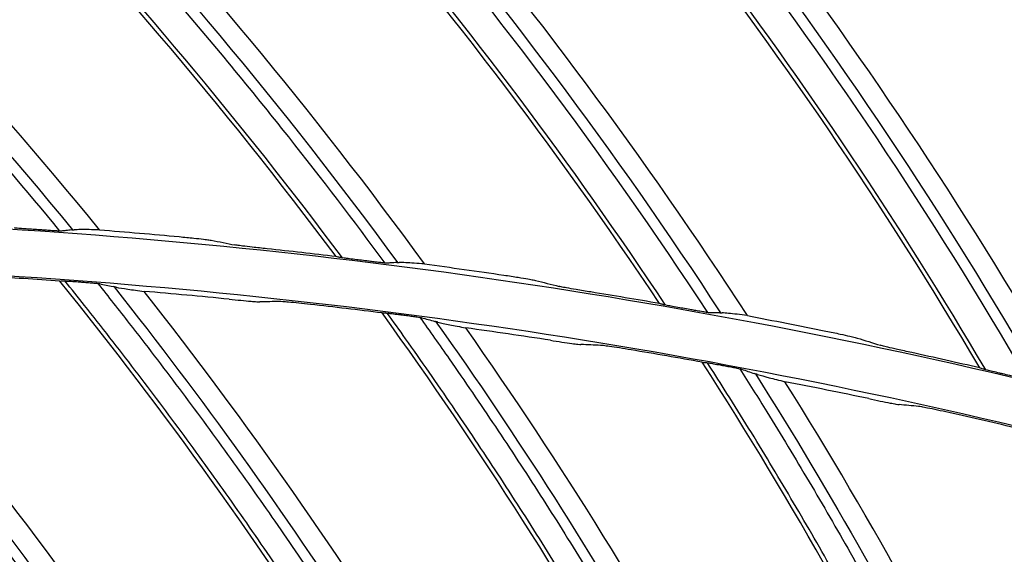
# Model space of a CAD drawing. Header units: centimetres. Extents: x 8435 to 34224, y 15581 to 23928.
# Tile 1013 of 1056: x 14713.27 to 14717.45, y 23912.51 to 23914.78. Entities that reach past the tile are written whole.
import ezdxf

# ---------------------------------------------------------------- set-up
doc = ezdxf.new("R2010")
doc.units = ezdxf.units.CM
doc.header["$LTSCALE"] = 0.2
doc.layers.add('1', color=7, linetype='Continuous', true_color=0xffffff)

# ---------------------------------------------------------------- blocks, each defined once
blk = doc.blocks.new('A$C992146fe')
at = {"layer": '1', "color": 0, "linetype": 'Continuous', "extrusion": (0, 0, -1)}
for radius in [59.1458, 58.1597, 57.6055, 57.6]:
    blk.add_circle((-566.6772, 326.3007), radius, dxfattribs=at)
at = {"layer": '1', "color": 0, "linetype": 'Continuous'}
for points, knots in [([(624.8573, 326.3007), (624.8573, 328.2226), (624.7623, 330.1384), (624.3833, 333.9576), (624.0984, 335.86), (622.9768, 341.462), (621.8732, 345.0871), (619.6853, 350.3608), (618.8617, 352.0999), (617.0533, 355.4751), (616.0725, 357.1061), (612.9067, 361.834), (610.5003, 364.7677), (606.4335, 368.8303), (605.0083, 370.1191), (602.0652, 372.5299), (600.5411, 373.658), (597.3891, 375.7616), (595.7612, 376.7371), (592.3997, 378.5328), (590.6562, 379.3567), (585.3571, 381.5471), (581.7278, 382.6437), (574.2793, 384.1242), (570.4232, 384.5029), (562.822, 384.4984), (559.0501, 384.1274), (553.4356, 383.011), (551.5637, 382.5418), (547.9118, 381.4322), (546.1239, 380.7911), (540.8718, 378.6143), (537.5122, 376.8234), (531.1266, 372.556), (528.1941, 370.1435), (524.1719, 366.1231), (522.8943, 364.7154), (520.4685, 361.7617), (519.3197, 360.2126), (516.1441, 355.4585), (514.3577, 352.1165), (512.1711, 346.846), (511.5226, 345.0378), (510.4094, 341.3701), (509.9473, 339.5226), (508.8363, 333.9403), (508.4597, 330.1659), (508.4561, 324.4231), (508.5503, 322.5006), (508.9228, 318.7122), (509.2008, 316.836), (509.938, 313.1191), (510.3972, 311.2784), (511.4995, 307.6329), (512.147, 305.8184), (514.341, 300.5153), (516.1291, 297.1709), (519.2875, 292.4341), (520.4203, 290.9021), (522.851, 287.9349), (524.1388, 286.5133), (528.1699, 282.4781), (531.0966, 280.0706), (535.8489, 276.8869), (537.5028, 275.8933), (540.8703, 274.0903), (542.5879, 273.2771), (547.8393, 271.0966), (551.4716, 269.9854), (559.0086, 268.4776), (562.7904, 268.1057), (568.4763, 268.0982), (570.3742, 268.1881), (574.1753, 268.5567), (576.0844, 268.8376), (581.6968, 269.9482), (585.3246, 271.0446), (590.597, 273.2182), (592.3315, 274.0345), (595.7176, 275.8386), (597.353, 276.8171), (602.0911, 279.9747), (605.0279, 282.3738), (609.0922, 286.4236), (610.3883, 287.8498), (612.8086, 290.7912), (613.9407, 292.3137), (616.0511, 295.461), (617.0294, 297.0857), (618.8303, 300.4388), (619.6562, 302.1755), (621.8643, 307.4828), (622.9735, 311.1247), (624.0986, 316.7412), (624.3836, 318.6457), (624.7623, 322.4634), (624.8573, 324.3787), (624.8573, 326.3007)], [0, 0, 0, 0, 0.015625, 0.015625, 0.03125, 0.03125, 0.0625, 0.0625, 0.078125, 0.078125, 0.09375, 0.09375, 0.125, 0.125, 0.140625, 0.140625, 0.15625, 0.15625, 0.171875, 0.171875, 0.1875, 0.1875, 0.21875, 0.21875, 0.25, 0.25, 0.28125, 0.28125, 0.296875, 0.296875, 0.3125, 0.3125, 0.34375, 0.34375, 0.375, 0.375, 0.390625, 0.390625, 0.40625, 0.40625, 0.4375, 0.4375, 0.453125, 0.453125, 0.46875, 0.46875, 0.5, 0.5, 0.515625, 0.515625, 0.53125, 0.53125, 0.546875, 0.546875, 0.5625, 0.5625, 0.59375, 0.59375, 0.609375, 0.609375, 0.625, 0.625, 0.65625, 0.65625, 0.671875, 0.671875, 0.6875, 0.6875, 0.71875, 0.71875, 0.75, 0.75, 0.765625, 0.765625, 0.78125, 0.78125, 0.8125, 0.8125, 0.828125, 0.828125, 0.84375, 0.84375, 0.875, 0.875, 0.890625, 0.890625, 0.90625, 0.90625, 0.921875, 0.921875, 0.9375, 0.9375, 0.96875, 0.96875, 0.984375, 0.984375, 1, 1, 1, 1]), ([(624.4573, 326.3007), (624.4573, 324.3919), (624.363, 322.4897), (623.9868, 318.6983), (623.7038, 316.8069), (622.5864, 311.2289), (621.4849, 307.6121), (619.292, 302.3413), (618.4717, 300.6165), (616.6832, 297.2866), (615.7116, 295.673), (613.6157, 292.5473), (612.4914, 291.0352), (610.0877, 288.1141), (608.8005, 286.6977), (604.7642, 282.6757), (601.8477, 280.2931), (597.1419, 277.1572), (595.5179, 276.1854), (592.1551, 274.3937), (590.4325, 273.5831), (585.1962, 271.4244), (581.5934, 270.3355), (576.0196, 269.2325), (574.1236, 268.9536), (570.3487, 268.5875), (568.4638, 268.4982), (562.8168, 268.5056), (559.0614, 268.8749), (551.5757, 270.3725), (547.9688, 271.4759), (542.7532, 273.6416), (541.0475, 274.4492), (537.7032, 276.2397), (536.0606, 277.2265), (531.3411, 280.3883), (528.4344, 282.7792), (524.431, 286.7868), (523.1521, 288.1986), (520.7381, 291.1454), (519.6131, 292.6668), (516.4762, 297.3712), (514.7006, 300.6926), (512.5216, 305.9592), (511.8786, 307.7612), (510.7839, 311.3815), (510.3279, 313.2096), (509.5957, 316.9011), (509.3195, 318.7644), (508.9497, 322.5267), (508.8561, 324.436), (508.8597, 330.1393), (509.2336, 333.8877), (510.3371, 339.4318), (510.796, 341.2666), (511.9015, 344.909), (512.5456, 346.7048), (514.7171, 351.9391), (516.4913, 355.2582), (519.645, 359.9795), (520.786, 361.5181), (523.1951, 364.4514), (524.4639, 365.8494), (528.4586, 369.8423), (531.3706, 372.2379), (537.7127, 376.4763), (541.0489, 378.2547), (546.265, 380.4166), (548.0407, 381.0533), (551.6674, 382.1552), (553.5265, 382.6213), (559.1024, 383.73), (562.8485, 384.0984), (570.3972, 384.1029), (574.2271, 383.7268), (581.6241, 382.2565), (585.2287, 381.1674), (590.4913, 378.9921), (592.2229, 378.1738), (595.5611, 376.3905), (597.1779, 375.4217), (600.3082, 373.3325), (601.8218, 372.2121), (604.7447, 369.818), (606.1601, 368.538), (610.199, 364.5033), (612.5888, 361.5899), (615.7329, 356.8943), (616.707, 355.2745), (618.5029, 351.9226), (619.3209, 350.1954), (621.4937, 344.958), (622.5897, 341.3578), (623.7037, 335.7943), (623.9866, 333.9049), (624.363, 330.112), (624.4573, 328.2094), (624.4573, 326.3007)], [0, 0, 0, 0, 0.015625, 0.015625, 0.03125, 0.03125, 0.0625, 0.0625, 0.078125, 0.078125, 0.09375, 0.09375, 0.109375, 0.109375, 0.125, 0.125, 0.15625, 0.15625, 0.171875, 0.171875, 0.1875, 0.1875, 0.21875, 0.21875, 0.234375, 0.234375, 0.25, 0.25, 0.28125, 0.28125, 0.3125, 0.3125, 0.328125, 0.328125, 0.34375, 0.34375, 0.375, 0.375, 0.390625, 0.390625, 0.40625, 0.40625, 0.4375, 0.4375, 0.453125, 0.453125, 0.46875, 0.46875, 0.484375, 0.484375, 0.5, 0.5, 0.53125, 0.53125, 0.546875, 0.546875, 0.5625, 0.5625, 0.59375, 0.59375, 0.609375, 0.609375, 0.625, 0.625, 0.65625, 0.65625, 0.6875, 0.6875, 0.703125, 0.703125, 0.71875, 0.71875, 0.75, 0.75, 0.78125, 0.78125, 0.8125, 0.8125, 0.828125, 0.828125, 0.84375, 0.84375, 0.859375, 0.859375, 0.875, 0.875, 0.90625, 0.90625, 0.921875, 0.921875, 0.9375, 0.9375, 0.96875, 0.96875, 0.984375, 0.984375, 1, 1, 1, 1]), ([(572.634, 377.1656), (571.6761, 378.4478), (570.6335, 379.672), (568.9379, 381.4168), (568.3553, 381.9778), (567.1554, 383.059), (566.5346, 383.5751), (565.9065, 384.0824)], [0, 0, 0, 0, 0.5, 0.5, 0.75, 0.75, 1, 1, 1, 1]), ([(572.6858, 377.1554), (571.8268, 378.3077), (570.9011, 379.4103), (569.0586, 381.3644), (568.1555, 382.2291), (566.8015, 383.4004), (566.3844, 383.7458), (565.9641, 384.0873)], [0, 0, 0, 0, 0.445288, 0.445288, 0.832201, 0.832201, 1, 1, 1, 1]), ([(573.048, 377.1111), (572.7819, 377.4731), (572.5092, 377.8303), (571.9097, 378.5871), (571.5808, 378.9852), (570.907, 379.7675), (570.562, 380.1519), (569.8566, 380.9058), (569.4961, 381.2755), (568.76, 381.9995), (568.3843, 382.3539), (567.6186, 383.0465), (567.2285, 383.3849), (566.6802, 383.8408), (566.5282, 383.966), (566.3759, 384.0907)], [0, 0, 0, 0, 0.139194, 0.139194, 0.299156, 0.299156, 0.459119, 0.459119, 0.619082, 0.619082, 0.779046, 0.779046, 0.93901, 0.93901, 1, 1, 1, 1]), ([(566.5359, 384.0732), (566.791, 383.8655), (567.0446, 383.656), (568.2433, 382.6316), (569.151, 381.7725), (571.1385, 379.6887), (572.1898, 378.4338), (573.1555, 377.1156)], [0, 0, 0, 0, 0.102445, 0.102445, 0.491032, 0.491032, 1, 1, 1, 1]), ([(570.2878, 377.3826), (570.0025, 377.7296), (569.7109, 378.0716), (569.0713, 378.7948), (568.7212, 379.1745), (568.0061, 379.9192), (567.6408, 380.2843), (566.8957, 380.9989), (566.5156, 381.3486), (565.7414, 382.0317), (565.3471, 382.3652), (564.5451, 383.0154), (564.1372, 383.3321), (563.5648, 383.7578), (563.4061, 383.8747), (563.247, 383.9911)], [0, 0, 0, 0, 0.139185, 0.139185, 0.299135, 0.299135, 0.459085, 0.459085, 0.619036, 0.619036, 0.778988, 0.778988, 0.93894, 0.93894, 1, 1, 1, 1]), ([(563.4077, 383.9824), (563.6738, 383.7886), (563.9386, 383.593), (565.1913, 382.6349), (566.1442, 381.8261), (568.2416, 379.8531), (569.3592, 378.6568), (570.3949, 377.3929)], [0, 0, 0, 0, 0.102521, 0.102521, 0.491076, 0.491076, 1, 1, 1, 1]), ([(575.3794, 376.767), (574.4924, 378.099), (573.5177, 379.3778), (571.9192, 381.2117), (571.3678, 381.8035), (570.2283, 382.948), (569.6364, 383.497), (569.0367, 384.0375)], [0, 0, 0, 0, 0.5, 0.5, 0.75, 0.75, 1, 1, 1, 1]), ([(575.4304, 376.7539), (574.635, 377.9511), (573.7702, 379.1026), (572.0358, 381.154), (571.1824, 382.0648), (569.8933, 383.3082), (569.4956, 383.6755), (569.0945, 384.0392)], [0, 0, 0, 0, 0.445223, 0.445223, 0.832237, 0.832237, 1, 1, 1, 1]), ([(575.7896, 376.6901), (574.906, 378.0395), (573.9353, 379.3319), (572.0777, 381.4999), (571.2198, 382.4052), (570.0511, 383.52), (569.7775, 383.7711), (569.5022, 384.0205)], [0, 0, 0, 0, 0.499454, 0.499454, 0.884901, 0.884901, 1, 1, 1, 1]), ([(569.665, 383.994), (569.908, 383.7731), (570.1495, 383.5506), (571.2906, 382.4631), (572.1505, 381.5561), (574.0224, 379.3677), (575.0043, 378.0575), (575.8974, 376.6888)], [0, 0, 0, 0, 0.102292, 0.102292, 0.490918, 0.490918, 1, 1, 1, 1]), ([(578.0989, 376.2205), (577.2854, 377.5985), (576.3815, 378.928), (574.8849, 380.8456), (574.3665, 381.4662), (573.2907, 382.6707), (572.7295, 383.2509), (572.16, 383.823)], [0, 0, 0, 0, 0.5, 0.5, 0.75, 0.75, 1, 1, 1, 1]), ([(578.1492, 376.2047), (577.4197, 377.4433), (576.6185, 378.6401), (574.9977, 380.7823), (574.1948, 381.738), (572.9752, 383.0491), (572.5983, 383.4371), (572.2178, 383.8216)], [0, 0, 0, 0, 0.4453, 0.4453, 0.832359, 0.832359, 1, 1, 1, 1]), ([(578.5044, 376.1216), (577.6951, 377.5169), (576.7957, 378.8601), (575.0582, 381.1255), (574.2505, 382.0759), (573.1442, 383.2521), (572.8848, 383.5174), (572.6238, 383.781)], [0, 0, 0, 0, 0.499528, 0.499528, 0.88501, 0.88501, 1, 1, 1, 1]), ([(572.7847, 383.7458), (573.0152, 383.5123), (573.2441, 383.2773), (574.3244, 382.1299), (575.134, 381.1777), (576.8847, 378.891), (577.7943, 377.5295), (578.6119, 376.1144)], [0, 0, 0, 0, 0.102199, 0.102199, 0.490853, 0.490853, 1, 1, 1, 1]), ([(580.7847, 375.5279), (580.0469, 376.9481), (579.2162, 378.3247), (577.8254, 380.3207), (577.3413, 380.9686), (576.3322, 382.2297), (575.8031, 382.8394), (575.2654, 383.4417)], [0, 0, 0, 0, 0.5, 0.5, 0.75, 0.75, 1, 1, 1, 1]), ([(580.834, 375.5095), (580.1727, 376.7857), (579.4374, 378.024), (577.935, 380.2509), (577.185, 381.2486), (576.038, 382.6241), (575.6823, 383.0323), (575.3229, 383.4372)], [0, 0, 0, 0, 0.445237, 0.445237, 0.83225, 0.83225, 1, 1, 1, 1]), ([(581.1842, 375.4073), (580.4516, 376.8443), (579.6263, 378.2342), (578.014, 380.5903), (577.259, 381.583), (576.2177, 382.8178), (575.9727, 383.0971), (575.7259, 383.3748)], [0, 0, 0, 0, 0.49944, 0.49944, 0.884868, 0.884868, 1, 1, 1, 1]), ([(575.8847, 383.3311), (576.1025, 383.085), (576.3187, 382.8375), (577.3357, 381.6329), (578.0925, 380.6383), (579.7168, 378.2603), (580.5513, 376.8515), (581.2912, 375.3943)], [0, 0, 0, 0, 0.102352, 0.102352, 0.490949, 0.490949, 1, 1, 1, 1]), ([(617.8573, 326.3007), (617.8573, 329.683), (617.5254, 333.0093), (616.55, 337.9168), (616.1448, 339.5391), (615.1701, 342.7557), (614.5981, 344.3543), (612.6707, 349.0047), (611.098, 351.9455), (608.3114, 356.1196), (607.3071, 357.4757), (605.1657, 360.0852), (604.0389, 361.327), (600.4959, 364.8693), (597.9183, 366.9888), (593.7207, 369.796), (592.2664, 370.6676), (589.3104, 372.2472), (587.8011, 372.9607), (584.7207, 374.2374), (583.1496, 374.8006), (579.9448, 375.7748), (578.3023, 376.1873), (573.3455, 377.1736), (570.0234, 377.4989), (565.015, 377.5015), (563.3412, 377.421), (559.9847, 377.092), (558.3123, 376.8437), (553.3874, 375.8643), (550.1958, 374.8981), (545.5467, 372.9761), (544.0122, 372.2514), (541.0455, 370.6663), (539.6108, 369.806), (535.4491, 367.0268), (532.8626, 364.9112), (528.0814, 360.135), (525.9577, 357.5434), (523.1758, 353.3854), (522.3151, 351.9527), (520.7295, 348.9919), (520.0026, 347.4572), (518.0737, 342.8037), (517.1051, 339.6123), (515.7944, 333.0531), (515.4585, 329.6601), (515.4561, 322.9774), (515.7789, 319.6567), (516.7588, 314.7071), (517.1703, 313.0608), (518.1427, 309.8512), (518.7049, 308.2788), (519.979, 305.1972), (520.6909, 303.688), (522.266, 300.7339), (523.1337, 299.2825), (525.9415, 295.0751), (528.0603, 292.4946), (531.5973, 288.9506), (532.8367, 287.8241), (535.4394, 285.6839), (536.799, 284.6747), (540.9749, 281.8813), (543.9143, 280.3068), (548.557, 278.3775), (550.1529, 277.8045), (553.3736, 276.8252), (554.997, 276.4182), (559.9056, 275.4382), (563.2291, 275.1041), (569.9809, 275.0972), (573.3225, 275.4269), (578.2298, 276.3978), (579.851, 276.8013), (583.064, 277.7715), (584.6633, 278.3418), (589.322, 280.2676), (592.2645, 281.8385), (597.8286, 285.5457), (600.4667, 287.7061), (605.1978, 292.4296), (607.3181, 295.0047), (610.125, 299.193), (610.9993, 300.6484), (612.5837, 303.6066), (613.299, 305.1163), (615.2182, 309.7357), (616.2002, 312.9457), (617.5253, 319.5706), (617.8573, 322.9183), (617.8573, 326.3007)], [0, 0, 0, 0, 0.03125, 0.03125, 0.046875, 0.046875, 0.0625, 0.0625, 0.09375, 0.09375, 0.109375, 0.109375, 0.125, 0.125, 0.15625, 0.15625, 0.171875, 0.171875, 0.1875, 0.1875, 0.203125, 0.203125, 0.21875, 0.21875, 0.25, 0.25, 0.265625, 0.265625, 0.28125, 0.28125, 0.3125, 0.3125, 0.328125, 0.328125, 0.34375, 0.34375, 0.375, 0.375, 0.40625, 0.40625, 0.421875, 0.421875, 0.4375, 0.4375, 0.46875, 0.46875, 0.5, 0.5, 0.53125, 0.53125, 0.546875, 0.546875, 0.5625, 0.5625, 0.578125, 0.578125, 0.59375, 0.59375, 0.625, 0.625, 0.640625, 0.640625, 0.65625, 0.65625, 0.6875, 0.6875, 0.703125, 0.703125, 0.71875, 0.71875, 0.75, 0.75, 0.78125, 0.78125, 0.796875, 0.796875, 0.8125, 0.8125, 0.84375, 0.84375, 0.875, 0.875, 0.90625, 0.90625, 0.921875, 0.921875, 0.9375, 0.9375, 0.96875, 0.96875, 1, 1, 1, 1]), ([(570.0469, 377.3978), (570.0257, 377.3992), (570.0041, 377.4007), (569.968, 377.4034), (569.9524, 377.4047), (569.9293, 377.4066), (569.9205, 377.4074), (569.9084, 377.4087), (569.9041, 377.4092), (569.9017, 377.4096)], [0, 0, 0, 0, 0.352215, 0.352215, 0.636437, 0.636437, 0.84073, 0.84073, 1, 1, 1, 1]), ([(570.1739, 377.3892), (570.1601, 377.3902), (570.1464, 377.3911), (570.1129, 377.3934), (570.0932, 377.3947), (570.0646, 377.3966), (570.0558, 377.3972), (570.0469, 377.3978)], [0, 0, 0, 0, 0.324868, 0.324868, 0.791171, 0.791171, 1, 1, 1, 1]), ([(570.3007, 377.3825), (570.2995, 377.3824), (570.2964, 377.3823), (570.2878, 377.3825), (570.282, 377.3828), (570.2665, 377.3835), (570.2557, 377.3841), (570.2288, 377.3856), (570.2119, 377.3867), (570.188, 377.3883), (570.1809, 377.3887), (570.1739, 377.3892)], [0, 0, 0, 0, 0.165036, 0.165036, 0.32876, 0.32876, 0.558356, 0.558356, 0.871834, 0.871834, 1, 1, 1, 1]), ([(570.3882, 377.3924), (570.3715, 377.3905), (570.3548, 377.3886), (570.3257, 377.3853), (570.3132, 377.3839), (570.3007, 377.3825)], [0, 0, 0, 0, 0.571879, 0.571879, 1, 1, 1, 1]), ([(570.624, 377.3934), (570.5928, 377.3941), (570.5627, 377.3947), (570.5091, 377.3953), (570.485, 377.3954), (570.4423, 377.3949), (570.4237, 377.3945), (570.4081, 377.3938)], [0, 0, 0, 0, 0.332996, 0.332996, 0.665344, 0.665344, 1, 1, 1, 1]), ([(571.3009, 377.3354), (571.343, 377.3315), (571.3853, 377.3273), (571.4541, 377.3201), (571.4827, 377.317), (571.525, 377.312), (571.541, 377.31), (571.5613, 377.3071), (571.5678, 377.3061), (571.5719, 377.3053)], [0, 0, 0, 0, 0.369098, 0.369098, 0.653115, 0.653115, 0.859821, 0.859821, 1, 1, 1, 1]), ([(572.0463, 377.2322), (572.0036, 377.2368), (571.9607, 377.2415), (571.8914, 377.2495), (571.8628, 377.2528), (571.8206, 377.2581), (571.8047, 377.2602), (571.7845, 377.2631), (571.778, 377.2642), (571.7739, 377.265)], [0, 0, 0, 0, 0.373397, 0.373397, 0.655969, 0.655969, 0.861462, 0.861462, 1, 1, 1, 1]), ([(572.8082, 377.1394), (572.7871, 377.142), (572.7657, 377.1447), (572.7297, 377.1493), (572.7142, 377.1514), (572.6912, 377.1546), (572.6825, 377.1559), (572.6705, 377.1578), (572.6663, 377.1586), (572.6638, 377.1591)], [0, 0, 0, 0, 0.35232, 0.35232, 0.636538, 0.636538, 0.840787, 0.840787, 1, 1, 1, 1]), ([(572.9346, 377.124), (572.9209, 377.1256), (572.9072, 377.1273), (572.8739, 377.1314), (572.8543, 377.1338), (572.8258, 377.1373), (572.817, 377.1384), (572.8082, 377.1394)], [0, 0, 0, 0, 0.324867, 0.324867, 0.79117, 0.79117, 1, 1, 1, 1]), ([(573.0609, 377.1103), (573.0596, 377.1103), (573.0566, 377.1104), (573.048, 377.1111), (573.0422, 377.1116), (573.0267, 377.1132), (573.016, 377.1143), (572.9893, 377.1174), (572.9724, 377.1193), (572.9486, 377.1222), (572.9416, 377.1231), (572.9346, 377.124)], [0, 0, 0, 0, 0.164995, 0.164995, 0.328676, 0.328676, 0.558259, 0.558259, 0.871785, 0.871785, 1, 1, 1, 1]), ([(617.4573, 326.3007), (617.4573, 322.9444), (617.128, 319.6233), (615.8131, 313.0499), (614.8389, 309.8652), (612.9346, 305.2818), (612.2249, 303.7838), (610.6529, 300.8489), (609.7854, 299.4048), (607.0005, 295.2492), (604.8965, 292.6941), (600.2027, 288.0078), (597.5849, 285.864), (592.0646, 282.1859), (589.1449, 280.6272), (584.5227, 278.7165), (582.9358, 278.1506), (579.748, 277.1881), (578.1394, 276.7876), (573.2704, 275.8244), (569.9551, 275.4973), (563.2558, 275.5041), (559.9586, 275.8355), (555.0881, 276.8079), (553.4773, 277.2118), (550.2819, 278.1833), (548.6984, 278.7519), (544.092, 280.6662), (541.1756, 282.2284), (537.0322, 284.9999), (535.6832, 286.0013), (533.1009, 288.1247), (531.8713, 289.2424), (528.3617, 292.7588), (526.2596, 295.319), (523.4737, 299.4936), (522.6128, 300.9337), (521.05, 303.8647), (520.3437, 305.362), (519.0795, 308.4196), (518.5217, 309.9798), (517.557, 313.1642), (517.1486, 314.7977), (516.1764, 319.7086), (515.8561, 323.0035), (515.8585, 329.6337), (516.1918, 333.0005), (517.4921, 339.5081), (518.4533, 342.6748), (520.3671, 347.2918), (521.0883, 348.8147), (522.6614, 351.7522), (523.5155, 353.1737), (526.2758, 357.2994), (528.3826, 359.8705), (533.1268, 364.6097), (535.6927, 366.7085), (539.8222, 369.4661), (541.2457, 370.3197), (544.189, 371.8923), (545.7117, 372.6114), (550.3244, 374.5184), (553.4911, 375.4771), (558.3775, 376.4489), (560.0368, 376.6952), (563.367, 377.0216), (565.0278, 377.1015), (569.9973, 377.0989), (573.2933, 376.7762), (578.2113, 375.7975), (579.841, 375.3882), (583.0207, 374.4217), (584.5796, 373.8629), (587.636, 372.5961), (589.1335, 371.8882), (592.0663, 370.321), (593.5093, 369.4562), (597.674, 366.6709), (600.2315, 364.5681), (603.7469, 361.0533), (604.8648, 359.8212), (606.9895, 357.2322), (607.986, 355.8867), (610.7509, 351.7451), (612.3112, 348.8272), (614.2236, 344.2133), (614.7912, 342.627), (615.7581, 339.4357), (616.1602, 337.8261), (617.128, 332.9567), (617.4573, 329.6569), (617.4573, 326.3007)], [0, 0, 0, 0, 0.03125, 0.03125, 0.0625, 0.0625, 0.078125, 0.078125, 0.09375, 0.09375, 0.125, 0.125, 0.15625, 0.15625, 0.1875, 0.1875, 0.203125, 0.203125, 0.21875, 0.21875, 0.25, 0.25, 0.28125, 0.28125, 0.296875, 0.296875, 0.3125, 0.3125, 0.34375, 0.34375, 0.359375, 0.359375, 0.375, 0.375, 0.40625, 0.40625, 0.421875, 0.421875, 0.4375, 0.4375, 0.453125, 0.453125, 0.46875, 0.46875, 0.5, 0.5, 0.53125, 0.53125, 0.5625, 0.5625, 0.578125, 0.578125, 0.59375, 0.59375, 0.625, 0.625, 0.65625, 0.65625, 0.671875, 0.671875, 0.6875, 0.6875, 0.71875, 0.71875, 0.734375, 0.734375, 0.75, 0.75, 0.78125, 0.78125, 0.796875, 0.796875, 0.8125, 0.8125, 0.828125, 0.828125, 0.84375, 0.84375, 0.875, 0.875, 0.890625, 0.890625, 0.90625, 0.90625, 0.9375, 0.9375, 0.953125, 0.953125, 0.96875, 0.96875, 1, 1, 1, 1]), ([(570.1281, 370.3949), (570.0206, 370.5678), (569.9116, 370.7399), (569.6756, 371.106), (569.548, 371.2998), (569.2894, 371.685), (569.1583, 371.8763), (568.8925, 372.2566), (568.7578, 372.4454), (568.4849, 372.8206), (568.3467, 373.0068), (568.0668, 373.3767), (567.9251, 373.5604), (567.6382, 373.9249), (567.4931, 374.1058), (567.1993, 374.4648), (567.0508, 374.6429), (566.7503, 374.9962), (566.5984, 375.1715), (566.2914, 375.5191), (566.1362, 375.6915), (565.8227, 376.0333), (565.6643, 376.2028), (565.3445, 376.5386), (565.183, 376.7051), (564.9576, 376.9331), (564.8949, 376.9959), (564.8321, 377.0586)], [0, 0, 0, 0, 0.071605, 0.071605, 0.153167, 0.153167, 0.234729, 0.234729, 0.316292, 0.316292, 0.397854, 0.397854, 0.479416, 0.479416, 0.560978, 0.560978, 0.64254, 0.64254, 0.724102, 0.724102, 0.805664, 0.805664, 0.887226, 0.887226, 0.968789, 0.968789, 1, 1, 1, 1]), ([(565.1111, 377.068), (565.2125, 376.9659), (565.3133, 376.8633), (565.5749, 376.5936), (565.7349, 376.4256), (566.0516, 376.0868), (566.2083, 375.9159), (566.5187, 375.5712), (566.6722, 375.3974), (566.9761, 375.047), (567.1264, 374.8703), (567.4236, 374.5142), (567.5706, 374.3348), (567.8611, 373.9732), (568.0046, 373.791), (568.2882, 373.4239), (568.4283, 373.239), (568.7049, 372.8667), (568.8415, 372.6792), (569.1112, 372.3017), (569.2442, 372.1117), (569.5068, 371.7292), (569.6363, 371.5367), (569.8916, 371.1494), (570.0175, 370.9546), (570.2224, 370.631), (570.3024, 370.5029), (570.3816, 370.3743)], [0, 0, 0, 0, 0.050556, 0.050556, 0.132047, 0.132047, 0.213537, 0.213537, 0.295028, 0.295028, 0.376518, 0.376518, 0.458009, 0.458009, 0.5395, 0.5395, 0.62099, 0.62099, 0.702481, 0.702481, 0.783972, 0.783972, 0.865462, 0.865462, 0.946953, 0.946953, 1, 1, 1, 1]), ([(565.2517, 377.0538), (566.9386, 375.344), (568.4602, 373.4725), (570.0252, 371.1114), (570.2561, 370.7496), (570.4809, 370.3839)], [0, 0, 0, 0, 0.848498, 0.848498, 1, 1, 1, 1]), ([(572.5103, 370.1422), (572.4122, 370.3208), (572.3127, 370.4985), (572.0969, 370.8769), (571.98, 371.0773), (571.7426, 371.4759), (571.6221, 371.6741), (571.3772, 372.0681), (571.253, 372.264), (571.0008, 372.6534), (570.8729, 372.8469), (570.6134, 373.2314), (570.4818, 373.4224), (570.2151, 373.8019), (570.08, 373.9904), (569.8061, 374.3648), (569.6674, 374.5507), (569.3865, 374.9198), (569.2443, 375.103), (568.9565, 375.4668), (568.8109, 375.6473), (568.5164, 376.0056), (568.3674, 376.1833), (568.0663, 376.536), (567.914, 376.7109), (567.7012, 376.9508), (567.6421, 377.017), (567.5827, 377.083)], [0, 0, 0, 0, 0.071615, 0.071615, 0.153176, 0.153176, 0.234737, 0.234737, 0.316298, 0.316298, 0.397859, 0.397859, 0.479419, 0.479419, 0.56098, 0.56098, 0.642541, 0.642541, 0.724102, 0.724102, 0.805663, 0.805663, 0.887224, 0.887224, 0.968784, 0.968784, 1, 1, 1, 1]), ([(567.8618, 377.0774), (567.9575, 376.9699), (568.0526, 376.8619), (568.2993, 376.5784), (568.4499, 376.4021), (568.7478, 376.0466), (568.8951, 375.8674), (569.1863, 375.5064), (569.3303, 375.3246), (569.6147, 374.9582), (569.7552, 374.7737), (570.0327, 374.402), (570.1698, 374.2149), (570.4402, 373.8381), (570.5737, 373.6484), (570.837, 373.2665), (570.9669, 373.0743), (571.223, 372.6875), (571.3492, 372.4929), (571.598, 372.1014), (571.7206, 371.9044), (571.962, 371.5083), (572.0809, 371.3091), (572.315, 370.9086), (572.4301, 370.7072), (572.6172, 370.3729), (572.6901, 370.2406), (572.7623, 370.1079)], [0, 0, 0, 0, 0.050566, 0.050566, 0.132054, 0.132054, 0.213542, 0.213542, 0.29503, 0.29503, 0.376518, 0.376518, 0.458006, 0.458006, 0.539494, 0.539494, 0.620982, 0.620982, 0.70247, 0.70247, 0.783958, 0.783958, 0.865446, 0.865446, 0.946934, 0.946934, 1, 1, 1, 1]), ([(568.0014, 377.0556), (569.5933, 375.2569), (571.0113, 373.3057), (572.4463, 370.8633), (572.6573, 370.4894), (572.862, 370.1121)], [0, 0, 0, 0, 0.84848, 0.84848, 1, 1, 1, 1]), ([(573.1488, 377.1154), (573.132, 377.1145), (573.1153, 377.1135), (573.086, 377.1118), (573.0735, 377.1111), (573.0609, 377.1103)], [0, 0, 0, 0, 0.571881, 0.571881, 1, 1, 1, 1]), ([(573.3843, 377.1036), (573.3532, 377.106), (573.3232, 377.1083), (573.2697, 377.1118), (573.2456, 377.1131), (573.203, 377.1151), (573.1844, 377.1156), (573.1688, 377.1158)], [0, 0, 0, 0, 0.332991, 0.332991, 0.665341, 0.665341, 1, 1, 1, 1]), ([(570.3101, 376.9594), (570.3122, 376.9595), (570.3166, 376.9594), (570.3279, 376.9591), (570.335, 376.9588), (570.3548, 376.9578), (570.3688, 376.957), (570.4021, 376.9549), (570.4222, 376.9535), (570.4447, 376.9519), (570.4473, 376.9517), (570.4499, 376.9515)], [0, 0, 0, 0, 0.175501, 0.175501, 0.34891, 0.34891, 0.616892, 0.616892, 0.956402, 0.956402, 1, 1, 1, 1]), ([(574.8754, 369.7606), (574.7871, 369.9444), (574.6973, 370.1274), (574.5022, 370.5171), (574.3964, 370.7235), (574.1809, 371.1344), (574.0712, 371.3388), (573.8481, 371.7455), (573.7346, 371.9478), (573.5039, 372.3502), (573.3867, 372.5504), (573.1484, 372.9484), (573.0274, 373.1463), (572.7816, 373.5396), (572.6568, 373.7352), (572.4036, 374.1238), (572.2752, 374.3169), (572.0147, 374.7007), (571.8826, 374.8914), (571.615, 375.2702), (571.4794, 375.4583), (571.2046, 375.832), (571.0655, 376.0176), (570.7839, 376.3861), (570.6413, 376.569), (570.4417, 376.8202), (570.3861, 376.8896), (570.3303, 376.9589)], [0, 0, 0, 0, 0.071662, 0.071662, 0.153212, 0.153212, 0.234762, 0.234762, 0.316313, 0.316313, 0.397863, 0.397863, 0.479414, 0.479414, 0.560964, 0.560964, 0.642515, 0.642515, 0.724065, 0.724065, 0.805616, 0.805616, 0.887166, 0.887166, 0.968716, 0.968716, 1, 1, 1, 1]), ([(574.0572, 377.0088), (574.0991, 377.0027), (574.1411, 376.9962), (574.2094, 376.9853), (574.2379, 376.9806), (574.2798, 376.9733), (574.2956, 376.9704), (574.3158, 376.9665), (574.3222, 376.9651), (574.3263, 376.9641)], [0, 0, 0, 0, 0.369191, 0.369191, 0.653192, 0.653192, 0.859861, 0.859861, 1, 1, 1, 1]), ([(570.4933, 376.9482), (570.5101, 376.947), (570.5271, 376.9456), (570.5574, 376.9431), (570.5713, 376.9418), (570.5926, 376.9398), (570.6011, 376.9389), (570.6132, 376.9376), (570.6176, 376.937), (570.6215, 376.9364), (570.6224, 376.9362), (570.623, 376.9361)], [0, 0, 0, 0, 0.305322, 0.305322, 0.574495, 0.574495, 0.776314, 0.776314, 0.938949, 0.938949, 1, 1, 1, 1]), ([(570.6087, 376.9381), (570.6986, 376.8255), (570.7878, 376.7123), (571.0189, 376.4158), (571.1597, 376.2315), (571.4379, 375.8604), (571.5753, 375.6736), (571.8466, 375.2974), (571.9805, 375.108), (572.2446, 374.7267), (572.375, 374.5349), (572.632, 374.1488), (572.7586, 373.9545), (573.0083, 373.5636), (573.1313, 373.3669), (573.3736, 372.9713), (573.4928, 372.7724), (573.7276, 372.3723), (573.8431, 372.1711), (574.0704, 371.7667), (574.1821, 371.5634), (574.4017, 371.1548), (574.5097, 370.9495), (574.7217, 370.5368), (574.8258, 370.3295), (574.9945, 369.9855), (575.0603, 369.8493), (575.1252, 369.7128)], [0, 0, 0, 0, 0.050624, 0.050624, 0.132103, 0.132103, 0.213581, 0.213581, 0.29506, 0.29506, 0.376539, 0.376539, 0.458017, 0.458017, 0.539496, 0.539496, 0.620975, 0.620975, 0.702454, 0.702454, 0.783932, 0.783932, 0.865411, 0.865411, 0.946889, 0.946889, 1, 1, 1, 1]), ([(570.7468, 376.9089), (572.2392, 375.0265), (573.5496, 373.0013), (574.8504, 370.4844), (575.041, 370.0995), (575.225, 369.7115)], [0, 0, 0, 0, 0.848444, 0.848444, 1, 1, 1, 1]), ([(570.764, 376.9057), (570.7916, 376.9008), (570.8255, 376.8953), (570.9052, 376.8835), (570.9519, 376.877), (571.0023, 376.8702)], [0, 0, 0, 0, 0.496677, 0.496677, 1, 1, 1, 1]), ([(574.7961, 376.8653), (574.7537, 376.8722), (574.711, 376.8793), (574.6423, 376.891), (574.6139, 376.8959), (574.5721, 376.9035), (574.5563, 376.9064), (574.5362, 376.9105), (574.5298, 376.9119), (574.5258, 376.9129)], [0, 0, 0, 0, 0.37347, 0.37347, 0.656035, 0.656035, 0.861496, 0.861496, 1, 1, 1, 1]), ([(571.7251, 376.804), (571.7586, 376.8007), (571.7921, 376.7974), (571.8546, 376.7916), (571.8844, 376.7889), (571.9292, 376.7852), (571.9464, 376.7838), (571.9722, 376.7821), (571.9817, 376.7817), (571.9863, 376.7817)], [0, 0, 0, 0, 0.298965, 0.298965, 0.590745, 0.590745, 0.804058, 0.804058, 1, 1, 1, 1]), ([(572.4144, 376.7597), (572.381, 376.7635), (572.3475, 376.7671), (572.2851, 376.7735), (572.2553, 376.7764), (572.2104, 376.7805), (572.1932, 376.7819), (572.1674, 376.7837), (572.158, 376.7842), (572.1533, 376.7842)], [0, 0, 0, 0, 0.298842, 0.298842, 0.590854, 0.590854, 0.804252, 0.804252, 1, 1, 1, 1]), ([(575.5519, 376.7314), (575.5309, 376.7351), (575.5097, 376.7389), (575.474, 376.7455), (575.4587, 376.7484), (575.4359, 376.7529), (575.4272, 376.7546), (575.4153, 376.7572), (575.4112, 376.7581), (575.4088, 376.7588)], [0, 0, 0, 0, 0.352336, 0.352336, 0.636559, 0.636559, 0.840799, 0.840799, 1, 1, 1, 1]), ([(575.6772, 376.7091), (575.6636, 376.7115), (575.6501, 376.7139), (575.617, 376.7198), (575.5976, 376.7233), (575.5694, 376.7283), (575.5606, 376.7298), (575.5519, 376.7314)], [0, 0, 0, 0, 0.324873, 0.324873, 0.791176, 0.791176, 1, 1, 1, 1]), ([(575.8026, 376.6886), (575.8014, 376.6886), (575.7984, 376.6889), (575.7897, 376.6901), (575.7841, 376.6909), (575.7687, 376.6933), (575.758, 376.695), (575.7315, 376.6995), (575.7147, 376.7024), (575.6911, 376.7066), (575.6842, 376.7078), (575.6772, 376.7091)], [0, 0, 0, 0, 0.164994, 0.164994, 0.328674, 0.328674, 0.558254, 0.558254, 0.871778, 0.871778, 1, 1, 1, 1]), ([(573.0473, 376.6873), (573.0495, 376.6873), (573.0538, 376.687), (573.0651, 376.6861), (573.0721, 376.6854), (573.0919, 376.6833), (573.1059, 376.6817), (573.1389, 376.6778), (573.159, 376.6754), (573.1814, 376.6725), (573.184, 376.6722), (573.1866, 376.6718)], [0, 0, 0, 0, 0.175465, 0.175465, 0.348835, 0.348835, 0.616831, 0.616831, 0.956427, 0.956427, 1, 1, 1, 1]), ([(577.2163, 369.2518), (577.1381, 369.4401), (577.0583, 369.6278), (576.8845, 370.0275), (576.79, 370.2394), (576.5971, 370.6613), (576.4987, 370.8713), (576.2979, 371.2895), (576.1956, 371.4977), (575.987, 371.912), (575.8807, 372.1182), (575.6643, 372.5285), (575.5542, 372.7327), (575.3301, 373.1388), (575.2161, 373.3408), (574.9843, 373.7426), (574.8665, 373.9424), (574.6271, 374.3397), (574.5056, 374.5372), (574.2588, 374.9299), (574.1336, 375.1252), (573.8795, 375.5132), (573.7507, 375.706), (573.4894, 376.0892), (573.3569, 376.2796), (573.1712, 376.5412), (573.1195, 376.6136), (573.0675, 376.6857)], [0, 0, 0, 0, 0.071682, 0.071682, 0.153231, 0.153231, 0.234779, 0.234779, 0.316328, 0.316328, 0.397877, 0.397877, 0.479426, 0.479426, 0.560975, 0.560975, 0.642524, 0.642524, 0.724073, 0.724073, 0.805621, 0.805621, 0.88717, 0.88717, 0.968719, 0.968719, 1, 1, 1, 1]), ([(573.2297, 376.6662), (573.2464, 376.664), (573.2633, 376.6618), (573.2934, 376.6576), (573.3072, 376.6556), (573.3285, 376.6524), (573.3368, 376.6511), (573.3489, 376.649), (573.3533, 376.6482), (573.3572, 376.6474), (573.358, 376.6472), (573.3586, 376.647)], [0, 0, 0, 0, 0.305274, 0.305274, 0.574483, 0.574483, 0.77629, 0.77629, 0.938886, 0.938886, 1, 1, 1, 1]), ([(573.3444, 376.6498), (573.428, 376.5325), (573.511, 376.4148), (573.7257, 376.1062), (573.8563, 375.9145), (574.114, 375.5289), (574.2411, 375.3349), (574.4916, 374.9446), (574.615, 374.7482), (574.8582, 374.3532), (574.9779, 374.1546), (575.2136, 373.7551), (575.3296, 373.5543), (575.5578, 373.1504), (575.6699, 372.9474), (575.8904, 372.5393), (575.9987, 372.3342), (576.2115, 371.922), (576.316, 371.7148), (576.521, 371.2987), (576.6215, 371.0897), (576.8187, 370.6698), (576.9154, 370.4589), (577.1048, 370.0354), (577.1975, 369.8227), (577.3474, 369.47), (577.4057, 369.3304), (577.4632, 369.1905)], [0, 0, 0, 0, 0.050611, 0.050611, 0.132089, 0.132089, 0.213567, 0.213567, 0.295045, 0.295045, 0.376523, 0.376523, 0.458001, 0.458001, 0.539479, 0.539479, 0.620957, 0.620957, 0.702435, 0.702435, 0.783913, 0.783913, 0.865391, 0.865391, 0.946869, 0.946869, 1, 1, 1, 1]), ([(575.8907, 376.689), (575.8739, 376.6889), (575.8571, 376.6888), (575.8278, 376.6887), (575.8152, 376.6887), (575.8026, 376.6886)], [0, 0, 0, 0, 0.571882, 0.571882, 1, 1, 1, 1]), ([(576.1252, 376.6644), (576.0943, 376.6685), (576.0644, 376.6724), (576.0112, 376.6788), (575.9872, 376.6814), (575.9448, 376.6856), (575.9262, 376.6872), (575.9107, 376.6882)], [0, 0, 0, 0, 0.332993, 0.332993, 0.665342, 0.665342, 1, 1, 1, 1]), ([(573.4809, 376.6131), (574.8691, 374.6527), (576.0679, 372.5596), (577.2305, 369.976), (577.4, 369.5813), (577.5627, 369.1838)], [0, 0, 0, 0, 0.848424, 0.848424, 1, 1, 1, 1]), ([(573.4977, 376.609), (573.5251, 376.6026), (573.5586, 376.5953), (573.6376, 376.5792), (573.6839, 376.5701), (573.7339, 376.5606)], [0, 0, 0, 0, 0.496675, 0.496675, 1, 1, 1, 1]), ([(576.7919, 376.5334), (576.8334, 376.525), (576.875, 376.5163), (576.9426, 376.5017), (576.9707, 376.4955), (577.0122, 376.4859), (577.0279, 376.4822), (577.0477, 376.4772), (577.0541, 376.4754), (577.0581, 376.4742)], [0, 0, 0, 0, 0.369122, 0.369122, 0.653138, 0.653138, 0.859833, 0.859833, 1, 1, 1, 1]), ([(574.4521, 376.4552), (574.4853, 376.45), (574.5186, 376.445), (574.5807, 376.4358), (574.6103, 376.4315), (574.6549, 376.4253), (574.672, 376.423), (574.6977, 376.4199), (574.7071, 376.419), (574.7118, 376.4188)], [0, 0, 0, 0, 0.298933, 0.298933, 0.590736, 0.590736, 0.804038, 0.804038, 1, 1, 1, 1]), ([(575.138, 376.3736), (575.1049, 376.3791), (575.0717, 376.3846), (575.0097, 376.3944), (574.9801, 376.3989), (574.9355, 376.4054), (574.9184, 376.4077), (574.8927, 376.4109), (574.8833, 376.4119), (574.8787, 376.4121)], [0, 0, 0, 0, 0.298821, 0.298821, 0.590856, 0.590856, 0.804246, 0.804246, 1, 1, 1, 1]), ([(577.5219, 376.3502), (577.4799, 376.3594), (577.4377, 376.3688), (577.3697, 376.3841), (577.3416, 376.3906), (577.3002, 376.4004), (577.2846, 376.4042), (577.2649, 376.4093), (577.2585, 376.4111), (577.2546, 376.4123)], [0, 0, 0, 0, 0.373431, 0.373431, 0.656, 0.656, 0.861478, 0.861478, 1, 1, 1, 1]), ([(575.7662, 376.267), (575.7683, 376.2668), (575.7726, 376.2663), (575.7838, 376.2647), (575.7908, 376.2637), (575.8104, 376.2605), (575.8243, 376.2582), (575.8571, 376.2525), (575.877, 376.249), (575.8993, 376.2449), (575.9018, 376.2444), (575.9044, 376.2439)], [0, 0, 0, 0, 0.175469, 0.175469, 0.348844, 0.348844, 0.616842, 0.616842, 0.956428, 0.956428, 1, 1, 1, 1]), ([(579.5261, 368.6174), (579.4582, 368.8096), (579.3887, 369.0012), (579.2368, 369.4097), (579.154, 369.6264), (578.9842, 370.0581), (578.8973, 370.2732), (578.7194, 370.7016), (578.6285, 370.915), (578.4426, 371.3401), (578.3477, 371.5517), (578.1538, 371.9731), (578.0549, 372.1829), (577.8531, 372.6006), (577.7502, 372.8085), (577.5405, 373.2222), (577.4337, 373.4281), (577.2162, 373.8378), (577.1056, 374.0416), (576.8804, 374.4471), (576.766, 374.6488), (576.5333, 375.05), (576.415, 375.2495), (576.1749, 375.6463), (576.0529, 375.8436), (575.8818, 376.1147), (575.8341, 376.1896), (575.7862, 376.2643)], [0, 0, 0, 0, 0.071665, 0.071665, 0.153221, 0.153221, 0.234777, 0.234777, 0.316333, 0.316333, 0.397889, 0.397889, 0.479446, 0.479446, 0.561002, 0.561002, 0.642558, 0.642558, 0.724114, 0.724114, 0.805671, 0.805671, 0.887227, 0.887227, 0.968783, 0.968783, 1, 1, 1, 1]), ([(575.9471, 376.236), (575.9637, 376.2329), (575.9804, 376.2297), (576.0103, 376.2239), (576.0239, 376.2212), (576.045, 376.2169), (576.0533, 376.2151), (576.0652, 376.2124), (576.0695, 376.2114), (576.0734, 376.2103), (576.0742, 376.2101), (576.0748, 376.2099)], [0, 0, 0, 0, 0.305285, 0.305285, 0.574482, 0.574482, 0.776292, 0.776292, 0.938898, 0.938898, 1, 1, 1, 1]), ([(576.0608, 376.2134), (576.1378, 376.092), (576.2142, 375.97), (576.4117, 375.6504), (576.5318, 375.452), (576.7683, 375.053), (576.8846, 374.8524), (577.1136, 374.4491), (577.2262, 374.2463), (577.4477, 373.8388), (577.5565, 373.6339), (577.7702, 373.2223), (577.8752, 373.0155), (578.0811, 372.5998), (578.1821, 372.391), (578.3802, 371.9716), (578.4772, 371.7609), (578.6674, 371.3378), (578.7605, 371.1253), (578.9427, 370.6987), (579.0318, 370.4845), (579.2059, 370.0546), (579.291, 369.8388), (579.4572, 369.4056), (579.5382, 369.1882), (579.6688, 368.828), (579.7195, 368.6855), (579.7693, 368.5427)], [0, 0, 0, 0, 0.050545, 0.050545, 0.132031, 0.132031, 0.213516, 0.213516, 0.295001, 0.295001, 0.376487, 0.376487, 0.457972, 0.457972, 0.539458, 0.539458, 0.620943, 0.620943, 0.702428, 0.702428, 0.783914, 0.783914, 0.865399, 0.865399, 0.946884, 0.946884, 1, 1, 1, 1]), ([(578.2693, 376.1756), (578.2485, 376.1804), (578.2275, 376.1854), (578.1923, 376.1939), (578.1771, 376.1977), (578.1546, 376.2034), (578.1461, 376.2056), (578.1343, 376.2088), (578.1302, 376.21), (578.1278, 376.2107)], [0, 0, 0, 0, 0.352304, 0.352304, 0.636527, 0.636527, 0.840781, 0.840781, 1, 1, 1, 1]), ([(576.195, 376.1694), (577.4749, 374.137), (578.5585, 371.9821), (579.5795, 369.3395), (579.7274, 368.9363), (579.8683, 368.5307)], [0, 0, 0, 0, 0.848432, 0.848432, 1, 1, 1, 1]), ([(576.2117, 376.1644), (576.2386, 376.1565), (576.2717, 376.1474), (576.3496, 376.127), (576.3954, 376.1155), (576.4448, 376.1033)], [0, 0, 0, 0, 0.496675, 0.496675, 1, 1, 1, 1]), ([(578.3932, 376.1466), (578.3798, 376.1497), (578.3664, 376.1529), (578.3337, 376.1605), (578.3144, 376.1651), (578.2865, 376.1716), (578.2779, 376.1736), (578.2693, 376.1756)], [0, 0, 0, 0, 0.324877, 0.324877, 0.79118, 0.79118, 1, 1, 1, 1]), ([(577.1562, 375.9592), (577.1891, 375.9523), (577.2221, 375.9455), (577.2836, 375.933), (577.3129, 375.9271), (577.3571, 375.9185), (577.3741, 375.9153), (577.3995, 375.9108), (577.4089, 375.9093), (577.4135, 375.9089)], [0, 0, 0, 0, 0.298954, 0.298954, 0.590741, 0.590741, 0.804051, 0.804051, 1, 1, 1, 1]), ([(577.8367, 375.8407), (577.8039, 375.8481), (577.771, 375.8553), (577.7096, 375.8684), (577.6803, 375.8745), (577.6362, 375.8834), (577.6192, 375.8867), (577.5937, 375.8913), (577.5844, 375.8928), (577.5798, 375.8932)], [0, 0, 0, 0, 0.298838, 0.298838, 0.590858, 0.590858, 0.804254, 0.804254, 1, 1, 1, 1])]:
    blk.add_open_spline(points, degree=3, knots=knots, dxfattribs=at)
for points in [[(570.624, 377.3934), (568.6086, 379.8658), (566.2706, 382.0925), (563.694, 383.9802)], [(573.3843, 377.1036), (571.5058, 379.6814), (569.292, 382.0313), (566.8215, 384.0556)], [(576.1252, 376.6644), (574.3893, 379.3398), (572.3062, 381.8059), (569.9494, 383.9608)], [(578.8381, 376.0777), (577.2497, 378.8431), (575.3033, 381.4182), (573.0667, 383.6975)], [(581.515, 375.3455), (580.0764, 378.197), (578.2743, 380.87), (576.1635, 383.2677)], [(570.3882, 377.3924), (570.3934, 377.393), (570.4001, 377.3934), (570.4081, 377.3938)], [(570.624, 377.3934), (570.8497, 377.3755), (571.0754, 377.3562), (571.3009, 377.3354)], [(571.5719, 377.3053), (571.6391, 377.292), (571.7065, 377.2786), (571.7739, 377.265)], [(572.634, 377.1656), (572.4383, 377.189), (572.2424, 377.2111), (572.0463, 377.2322)], [(572.6638, 377.1591), (572.6539, 377.1613), (572.644, 377.1635), (572.634, 377.1656)], [(570.0819, 370.4026), (568.5788, 372.8158), (566.802, 375.0478), (564.788, 377.0531)], [(570.702, 370.3819), (569.2256, 372.7947), (567.4881, 375.0237), (565.5099, 377.043)], [(572.4646, 370.1524), (571.0943, 372.6435), (569.4409, 374.9685), (567.5384, 377.0799)], [(573.1488, 377.1154), (573.154, 377.1157), (573.1607, 377.1158), (573.1688, 377.1158)], [(573.3843, 377.1036), (573.6088, 377.0735), (573.8331, 377.0419), (574.0572, 377.0088)], [(573.0827, 370.0981), (571.739, 372.5874), (570.1247, 374.9073), (568.2586, 377.0308)], [(570.2858, 376.9582), (570.082, 376.9724), (569.8782, 376.9855), (569.6743, 376.9973)], [(570.2858, 376.9582), (570.2939, 376.9586), (570.302, 376.959), (570.3101, 376.9594)], [(574.8304, 369.7733), (573.5968, 372.3353), (572.0715, 374.7466), (570.2858, 376.9582)], [(570.4499, 376.9515), (570.4644, 376.9504), (570.4788, 376.9493), (570.4933, 376.9482)], [(574.3263, 376.9641), (574.3927, 376.9472), (574.4592, 376.9301), (574.5258, 376.9129)], [(570.623, 376.9361), (570.6614, 376.9277), (570.6997, 376.9193), (570.7381, 376.9108)], [(570.764, 376.9057), (570.7539, 376.9075), (570.7452, 376.9092), (570.7381, 376.9108)], [(571.7251, 376.804), (571.4844, 376.8278), (571.2434, 376.8498), (571.0023, 376.8702)], [(575.4446, 369.6856), (574.2376, 372.2443), (572.751, 374.6485), (571.0023, 376.8702)], [(572.1533, 376.7842), (572.0976, 376.7834), (572.042, 376.7826), (571.9863, 376.7817)], [(575.3794, 376.767), (575.1851, 376.8009), (574.9907, 376.8337), (574.7961, 376.8653)], [(573.023, 376.6874), (572.8203, 376.7128), (572.6174, 376.7369), (572.4144, 376.7597)], [(575.4088, 376.7588), (575.399, 376.7615), (575.3892, 376.7642), (575.3794, 376.767)], [(573.023, 376.6874), (573.0311, 376.6874), (573.0392, 376.6874), (573.0473, 376.6873)], [(577.172, 369.2669), (576.079, 371.892), (574.6865, 374.3824), (573.023, 376.6874)], [(573.1866, 376.6718), (573.201, 376.67), (573.2153, 376.6681), (573.2297, 376.6662)], [(573.3586, 376.647), (573.3965, 376.6366), (573.4343, 376.6261), (573.4722, 376.6155)], [(573.4977, 376.609), (573.4878, 376.6114), (573.4792, 376.6135), (573.4722, 376.6155)], [(575.8907, 376.689), (575.8959, 376.689), (575.9026, 376.6887), (575.9107, 376.6882)], [(576.1252, 376.6644), (576.3477, 376.6222), (576.57, 376.5786), (576.7919, 376.5334)], [(574.4521, 376.4552), (574.213, 376.492), (573.9735, 376.5271), (573.7339, 376.5606)], [(577.7806, 369.1461), (576.7139, 371.7664), (575.3597, 374.2475), (573.7339, 376.5606)], [(577.0581, 376.4742), (577.1235, 376.4537), (577.189, 376.4331), (577.2546, 376.4123)], [(574.8787, 376.4121), (574.823, 376.4144), (574.7674, 376.4167), (574.7118, 376.4188)], [(575.7419, 376.2684), (575.5408, 376.3047), (575.3395, 376.3397), (575.138, 376.3736)], [(578.0989, 376.2205), (577.9068, 376.2648), (577.7145, 376.3081), (577.5219, 376.3502)], [(575.7419, 376.2684), (575.75, 376.2679), (575.7581, 376.2674), (575.7662, 376.267)], [(579.4827, 368.6348), (578.5334, 371.3149), (577.2779, 373.8769), (575.7419, 376.2684)], [(575.9044, 376.2439), (575.9186, 376.2413), (575.9329, 376.2387), (575.9471, 376.236)], [(576.0748, 376.2099), (576.1121, 376.1974), (576.1493, 376.1848), (576.1865, 376.1723)], [(578.1278, 376.2107), (578.1182, 376.214), (578.1086, 376.2172), (578.0989, 376.2205)], [(576.2117, 376.1644), (576.2018, 376.1673), (576.1934, 376.1699), (576.1865, 376.1723)], [(577.1562, 375.9592), (576.9194, 376.009), (576.6823, 376.057), (576.4448, 376.1033)], [(580.0838, 368.4812), (579.1606, 371.1552), (577.9428, 373.7058), (576.4448, 376.1033)], [(577.5798, 375.8932), (577.5243, 375.8985), (577.4689, 375.9038), (577.4135, 375.9089)], [(578.4339, 375.7031), (578.2351, 375.7501), (578.036, 375.796), (577.8367, 375.8407)]]:
    blk.add_open_spline(points, degree=3, dxfattribs=at)

msp = doc.modelspace()

# ---------------------------------------------------------------- block references
at = {"xscale": 0.5, "yscale": 0.5, "zscale": 0.5}
msp.add_blockref('A$C992146fe', (14428.3007, 23725.1883), dxfattribs=at)

doc.saveas('drawing.dxf')
